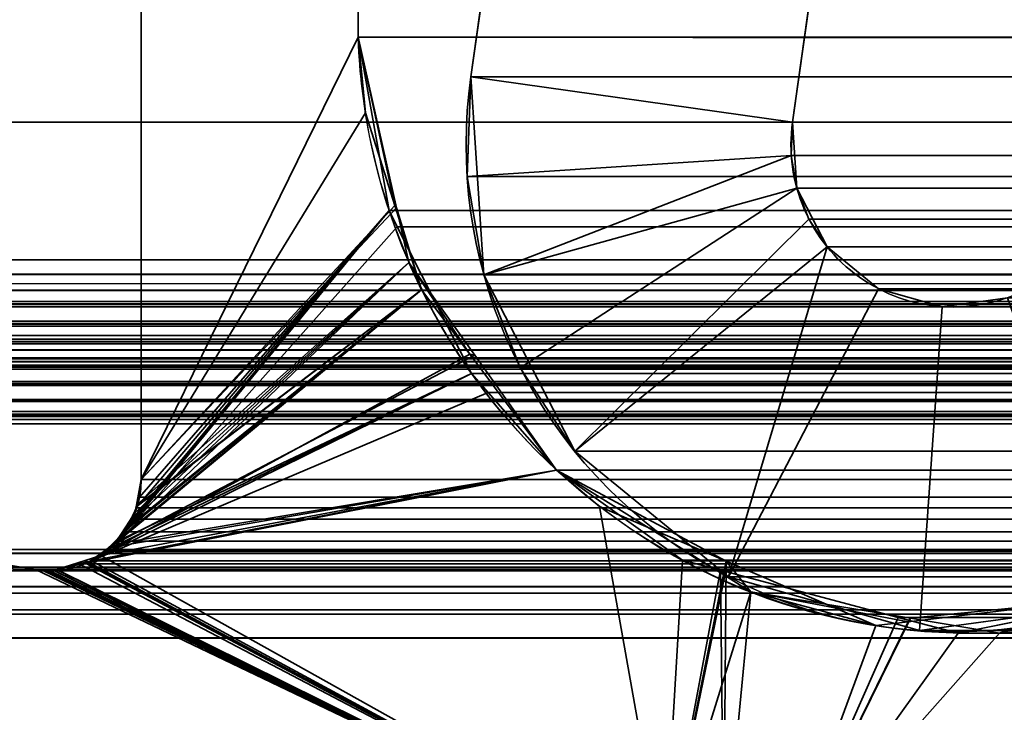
# Model space of a CAD drawing. Header units: millimetres. Extents: x -603 to 3703, y -120 to 193.
# Tile 661 of 938: x 2495.94 to 2500.49, y 4.63 to 7.83. Entities that reach past the tile are written whole.
import ezdxf

# ---------------------------------------------------------------- set-up
doc = ezdxf.new("R2010")
doc.units = ezdxf.units.MM
doc.layers.add('151', color=7, linetype='Continuous', true_color=0xffffff)

# ---------------------------------------------------------------- blocks, each defined once
blk = doc.blocks.new('UG_SURFACE_003')
at = {"layer": '151', "color": 252, "linetype": 'Continuous', "lineweight": 35}
for points in [[(3702.5001, -35, 2213.0001), (3702.5001, 174.4, 2213.0001), (2297.4999, 174.4, 2213.0001), (2297.4999, -35, 2213.0001)], [(2447.5, -35, 2063), (2447.5, 174.4, 2063), (3552.5, 174.4, 2063), (3552.5, -35, 2063)]]:
    blk.add_3dface(points, dxfattribs=at)
blk = doc.blocks.new('UG_SURFACE_164')
at = {"layer": '151', "color": 252, "linetype": 'Continuous', "lineweight": 35}
for points in [[(2498.9548, 14.2001, 2009.5453), (2498.9548, 14.2001, -7), (2498.0218, 7.5631, -7), (2498.0218, 7.5631, 2010.478)], [(2499.5072, 7.3544, 2008.9927), (2500.4401, 13.9913, 2008.06), (2498.9548, 14.2001, 2009.5453), (2498.0218, 7.5631, 2010.478)], [(2498.0218, 7.5631, -7), (2498.9548, 14.2001, -7), (2500.4401, 13.9913, -7), (2499.5072, 7.3544, -7)], [(2500.4401, 13.9913, 2008.06), (2499.5072, 7.3544, 2008.9927), (2499.5072, 7.3544, -7), (2500.4401, 13.9913, -7)], [(2498.0819, 6.6487, 2010.4182), (2498.0049, 7.1028, 2010.4952), (2498.0218, 7.5631, -7)], [(2498.0049, 7.1028, 2010.4952), (2498.0218, 7.5631, 2010.478), (2498.0218, 7.5631, -7)], [(2498.0218, 7.5631, 2010.478), (2498.0049, 7.1028, 2010.4952), (2499.5017, 7.2009, 2008.9984), (2499.5072, 7.3544, 2008.9927)], [(2498.0218, 7.5631, -7), (2498.0819, 6.6487, -7), (2498.0819, 6.6487, 2010.4182)], [(2499.5072, 7.3544, -7), (2499.5272, 7.0496, -7), (2498.0819, 6.6487, -7), (2498.0218, 7.5631, -7)], [(2499.5072, 7.3544, -7), (2499.5017, 7.2009, 2008.9984), (2499.5272, 7.0496, 2008.9726)], [(2499.5072, 7.3544, -7), (2499.5072, 7.3544, 2008.9927), (2499.5017, 7.2009, 2008.9984)], [(2499.5272, 7.0496, 2008.9726), (2499.5272, 7.0496, -7), (2499.5072, 7.3544, -7)], [(2499.5017, 7.2009, 2008.9984), (2498.0049, 7.1028, 2010.4952), (2498.0819, 6.6487, 2010.4182)], [(2498.0819, 6.6487, 2010.4182), (2498.2498, 6.2198, 2010.2503), (2499.5272, 7.0496, 2008.9726), (2499.5017, 7.2009, 2008.9984)], [(2499.5272, 7.0496, -7), (2499.6672, 6.778, -7), (2498.5015, 5.834, -7), (2498.0819, 6.6487, -7)], [(2499.5832, 6.9066, 2008.9169), (2499.5272, 7.0496, 2008.9726), (2498.2498, 6.2198, 2010.2503), (2498.5015, 5.834, 2009.9986)], [(2499.5272, 7.0496, -7), (2499.5832, 6.9066, 2008.9169), (2499.6672, 6.778, 2008.8329)], [(2499.5272, 7.0496, -7), (2499.5272, 7.0496, 2008.9726), (2499.5832, 6.9066, 2008.9169)], [(2499.6672, 6.778, 2008.8329), (2499.6672, 6.778, -7), (2499.5272, 7.0496, -7)], [(2498.5015, 5.834, 2009.9986), (2499.2111, 5.2542, 2009.289), (2499.6672, 6.778, 2008.8329), (2499.5832, 6.9066, 2008.9169)], [(2499.6672, 6.778, -7), (2499.9037, 6.5847, -7), (2499.2111, 5.2542, -7), (2498.5015, 5.834, -7)], [(2499.2111, 5.2542, 2009.289), (2499.9037, 6.5847, 2008.5964), (2499.6672, 6.778, 2008.8329)], [(2499.9037, 6.5847, 2008.5964), (2499.9037, 6.5847, -7), (2499.6672, 6.778, -7), (2499.6672, 6.778, 2008.8329)], [(2498.0819, 6.6487, -7), (2498.5015, 5.834, -7), (2498.5015, 5.834, 2009.9986)], [(2498.5015, 5.834, 2009.9986), (2498.2498, 6.2198, 2010.2503), (2498.0819, 6.6487, -7)], [(2498.2498, 6.2198, 2010.2503), (2498.0819, 6.6487, 2010.4182), (2498.0819, 6.6487, -7)], [(2500.1976, 6.5018, 2008.3022), (2499.9037, 6.5847, 2008.5964), (2499.2111, 5.2542, 2009.289), (2500.093, 5.0055, 2008.4069)], [(2500.093, 5.0055, -7), (2499.2111, 5.2542, -7), (2499.9037, 6.5847, -7), (2500.1976, 6.5018, -7)], [(2500.1976, 6.5018, 2008.3022), (2500.1976, 6.5018, -7), (2499.9037, 6.5847, -7), (2499.9037, 6.5847, 2008.5964)], [(2500.093, 5.0055, 2008.4069), (2501.0011, 5.1291, 2007.499), (2500.5004, 6.543, 2007.9997), (2500.1976, 6.5018, 2008.3022)], [(2501.0011, 5.1291, -7), (2500.093, 5.0055, -7), (2500.1976, 6.5018, -7), (2500.5004, 6.543, -7)], [(2500.5004, 6.543, 2007.9997), (2500.5004, 6.543, -7), (2500.1976, 6.5018, -7), (2500.1976, 6.5018, 2008.3022)], [(2498.5015, 5.834, 2009.9986), (2498.5015, 5.834, -7), (2499.2111, 5.2542, -7), (2499.2111, 5.2542, 2009.289)], [(2499.2111, 5.2542, 2009.289), (2499.2111, 5.2542, -7), (2500.093, 5.0055, -7), (2500.093, 5.0055, 2008.4069)], [(2500.093, 5.0055, 2008.4069), (2500.093, 5.0055, -7), (2501.0011, 5.1291, -7), (2501.0011, 5.1291, 2007.499)]]:
    blk.add_3dface(points, dxfattribs=at)
blk = doc.blocks.new('UG_SURFACE_165')
at = {"layer": '151', "color": 252, "linetype": 'Continuous', "lineweight": 35}
for points in [[(2498.9548, 14.2001, 2009.5453), (2498.9548, 14.2001, -7), (2498.0218, 7.5631, -7), (2498.0218, 7.5631, 2010.478)], [(2499.5072, 7.3544, 2008.9927), (2500.4401, 13.9913, 2008.06), (2498.9548, 14.2001, 2009.5453), (2498.0218, 7.5631, 2010.478)], [(2498.0218, 7.5631, -7), (2498.9548, 14.2001, -7), (2500.4401, 13.9913, -7), (2499.5072, 7.3544, -7)], [(2500.4401, 13.9913, 2008.06), (2499.5072, 7.3544, 2008.9927), (2499.5072, 7.3544, -7), (2500.4401, 13.9913, -7)], [(2498.0819, 6.6487, 2010.4182), (2498.0049, 7.1028, 2010.4952), (2498.0218, 7.5631, -7)], [(2498.0049, 7.1028, 2010.4952), (2498.0218, 7.5631, 2010.478), (2498.0218, 7.5631, -7)], [(2498.0218, 7.5631, 2010.478), (2498.0049, 7.1028, 2010.4952), (2499.5017, 7.2009, 2008.9984), (2499.5072, 7.3544, 2008.9927)], [(2498.0218, 7.5631, -7), (2498.0819, 6.6487, -7), (2498.0819, 6.6487, 2010.4182)], [(2499.5072, 7.3544, -7), (2499.5272, 7.0496, -7), (2498.0819, 6.6487, -7), (2498.0218, 7.5631, -7)], [(2499.5072, 7.3544, -7), (2499.5017, 7.2009, 2008.9984), (2499.5272, 7.0496, 2008.9726)], [(2499.5072, 7.3544, -7), (2499.5072, 7.3544, 2008.9927), (2499.5017, 7.2009, 2008.9984)], [(2499.5272, 7.0496, 2008.9726), (2499.5272, 7.0496, -7), (2499.5072, 7.3544, -7)], [(2499.5017, 7.2009, 2008.9984), (2498.0049, 7.1028, 2010.4952), (2498.0819, 6.6487, 2010.4182)], [(2498.0819, 6.6487, 2010.4182), (2498.2498, 6.2198, 2010.2503), (2499.5272, 7.0496, 2008.9726), (2499.5017, 7.2009, 2008.9984)], [(2499.5272, 7.0496, -7), (2499.6672, 6.778, -7), (2498.5015, 5.834, -7), (2498.0819, 6.6487, -7)], [(2499.5832, 6.9066, 2008.9169), (2499.5272, 7.0496, 2008.9726), (2498.2498, 6.2198, 2010.2503), (2498.5015, 5.834, 2009.9986)], [(2499.5272, 7.0496, -7), (2499.5832, 6.9066, 2008.9169), (2499.6672, 6.778, 2008.8329)], [(2499.5272, 7.0496, -7), (2499.5272, 7.0496, 2008.9726), (2499.5832, 6.9066, 2008.9169)], [(2499.6672, 6.778, 2008.8329), (2499.6672, 6.778, -7), (2499.5272, 7.0496, -7)], [(2498.5015, 5.834, 2009.9986), (2499.2111, 5.2542, 2009.289), (2499.6672, 6.778, 2008.8329), (2499.5832, 6.9066, 2008.9169)], [(2499.6672, 6.778, -7), (2499.9037, 6.5847, -7), (2499.2111, 5.2542, -7), (2498.5015, 5.834, -7)], [(2499.2111, 5.2542, 2009.289), (2499.9037, 6.5847, 2008.5964), (2499.6672, 6.778, 2008.8329)], [(2499.9037, 6.5847, 2008.5964), (2499.9037, 6.5847, -7), (2499.6672, 6.778, -7), (2499.6672, 6.778, 2008.8329)], [(2498.0819, 6.6487, -7), (2498.5015, 5.834, -7), (2498.5015, 5.834, 2009.9986)], [(2498.5015, 5.834, 2009.9986), (2498.2498, 6.2198, 2010.2503), (2498.0819, 6.6487, -7)], [(2498.2498, 6.2198, 2010.2503), (2498.0819, 6.6487, 2010.4182), (2498.0819, 6.6487, -7)], [(2500.1976, 6.5018, 2008.3022), (2499.9037, 6.5847, 2008.5964), (2499.2111, 5.2542, 2009.289), (2500.093, 5.0055, 2008.4069)], [(2500.093, 5.0055, -7), (2499.2111, 5.2542, -7), (2499.9037, 6.5847, -7), (2500.1976, 6.5018, -7)], [(2500.1976, 6.5018, 2008.3022), (2500.1976, 6.5018, -7), (2499.9037, 6.5847, -7), (2499.9037, 6.5847, 2008.5964)], [(2500.093, 5.0055, 2008.4069), (2501.0011, 5.1291, 2007.499), (2500.5004, 6.543, 2007.9997), (2500.1976, 6.5018, 2008.3022)], [(2501.0011, 5.1291, -7), (2500.093, 5.0055, -7), (2500.1976, 6.5018, -7), (2500.5004, 6.543, -7)], [(2500.5004, 6.543, 2007.9997), (2500.5004, 6.543, -7), (2500.1976, 6.5018, -7), (2500.1976, 6.5018, 2008.3022)], [(2498.5015, 5.834, 2009.9986), (2498.5015, 5.834, -7), (2499.2111, 5.2542, -7), (2499.2111, 5.2542, 2009.289)], [(2499.2111, 5.2542, 2009.289), (2499.2111, 5.2542, -7), (2500.093, 5.0055, -7), (2500.093, 5.0055, 2008.4069)], [(2500.093, 5.0055, 2008.4069), (2500.093, 5.0055, -7), (2501.0011, 5.1291, -7), (2501.0011, 5.1291, 2007.499)]]:
    blk.add_3dface(points, dxfattribs=at)
blk = doc.blocks.new('UG_SURFACE_166')
at = {"layer": '151', "color": 252, "linetype": 'Continuous', "lineweight": 35}
for points in [[(2486.0001, -46.92, 2022.5), (3513.9999, -46.92, 2022.5), (3513.9999, 14.42, 2022.5), (2486.0001, 14.42, 2022.5)], [(2487.5, -46.92, 2020.9999), (2487.5, 14.42, 2020.9999), (3512.5, 14.42, 2020.9999), (3512.5, -46.92, 2020.9999)], [(2498.9548, 14.2001, 2009.5453), (2498.0218, 7.5631, 2010.478), (3501.9782, 7.5631, 2010.478), (3501.0452, 14.2001, 2009.5453)], [(2498.0218, 7.5631, 2010.478), (2498.9548, 14.2001, 2009.5453), (2500.4401, 13.9913, 2008.06), (2499.5072, 7.3544, 2008.9927)], [(2500.4401, 13.9913, 2008.06), (3499.5599, 13.9913, 2008.06), (3500.4928, 7.3544, 2008.9927), (2499.5072, 7.3544, 2008.9927)], [(3501.9782, 7.5631, 2010.478), (2498.0218, 7.5631, 2010.478), (2498.0049, 7.1028, 2010.4952)], [(3501.9951, 7.1028, 2010.4952), (3501.9782, 7.5631, 2010.478), (2498.0049, 7.1028, 2010.4952)], [(2499.5072, 7.3544, 2008.9927), (2499.5017, 7.2009, 2008.9984), (2498.0049, 7.1028, 2010.4952), (2498.0218, 7.5631, 2010.478)], [(2499.5017, 7.2009, 2008.9984), (3500.4928, 7.3544, 2008.9927), (3500.4983, 7.2009, 2008.9984)], [(2499.5017, 7.2009, 2008.9984), (2499.5072, 7.3544, 2008.9927), (3500.4928, 7.3544, 2008.9927)], [(2498.0819, 6.6487, 2010.4182), (2498.0049, 7.1028, 2010.4952), (2499.5017, 7.2009, 2008.9984)], [(2499.5017, 7.2009, 2008.9984), (2499.5272, 7.0496, 2008.9726), (2498.2498, 6.2198, 2010.2503), (2498.0819, 6.6487, 2010.4182)], [(3500.4983, 7.2009, 2008.9984), (3500.4728, 7.0496, 2008.9726), (2499.5272, 7.0496, 2008.9726), (2499.5017, 7.2009, 2008.9984)], [(2498.0049, 7.1028, 2010.4952), (2498.0819, 6.6487, 2010.4182), (3501.9181, 6.6487, 2010.4182), (3501.9951, 7.1028, 2010.4952)], [(2498.5015, 5.834, 2009.9986), (2498.2498, 6.2198, 2010.2503), (2499.5272, 7.0496, 2008.9726), (2499.5832, 6.9066, 2008.9169)], [(2499.5832, 6.9066, 2008.9169), (2499.5272, 7.0496, 2008.9726), (3500.4728, 7.0496, 2008.9726)], [(2499.5832, 6.9066, 2008.9169), (3500.4728, 7.0496, 2008.9726), (3500.4168, 6.9066, 2008.9169)], [(2499.5832, 6.9066, 2008.9169), (2499.6672, 6.778, 2008.8329), (2499.2111, 5.2542, 2009.289), (2498.5015, 5.834, 2009.9986)], [(3500.4168, 6.9066, 2008.9169), (3500.3328, 6.778, 2008.8329), (2499.6672, 6.778, 2008.8329), (2499.5832, 6.9066, 2008.9169)], [(2499.6672, 6.778, 2008.8329), (2499.9037, 6.5847, 2008.5964), (2499.2111, 5.2542, 2009.289)], [(3500.0963, 6.5847, 2008.5964), (2499.9037, 6.5847, 2008.5964), (2499.6672, 6.778, 2008.8329), (3500.3328, 6.778, 2008.8329)], [(3501.9181, 6.6487, 2010.4182), (2498.0819, 6.6487, 2010.4182), (2498.2498, 6.2198, 2010.2503)], [(3501.7502, 6.2198, 2010.2503), (3501.9181, 6.6487, 2010.4182), (2498.2498, 6.2198, 2010.2503)], [(2500.093, 5.0055, 2008.4069), (2499.2111, 5.2542, 2009.289), (2499.9037, 6.5847, 2008.5964), (2500.1976, 6.5018, 2008.3022)], [(3499.8024, 6.5018, 2008.3022), (2500.1976, 6.5018, 2008.3022), (2499.9037, 6.5847, 2008.5964), (3500.0963, 6.5847, 2008.5964)], [(2500.1976, 6.5018, 2008.3022), (2500.5004, 6.543, 2007.9997), (2501.0011, 5.1291, 2007.499), (2500.093, 5.0055, 2008.4069)], [(3499.4996, 6.543, 2007.9997), (2500.5004, 6.543, 2007.9997), (2500.1976, 6.5018, 2008.3022), (3499.8024, 6.5018, 2008.3022)], [(2498.2498, 6.2198, 2010.2503), (2498.5015, 5.834, 2009.9986), (3501.4985, 5.834, 2009.9986), (3501.7502, 6.2198, 2010.2503)], [(3501.4985, 5.834, 2009.9986), (2498.5015, 5.834, 2009.9986), (2499.2111, 5.2542, 2009.289), (3500.7889, 5.2542, 2009.289)], [(3500.7889, 5.2542, 2009.289), (2499.2111, 5.2542, 2009.289), (2500.093, 5.0055, 2008.4069), (3499.907, 5.0055, 2008.4069)], [(3499.907, 5.0055, 2008.4069), (2500.093, 5.0055, 2008.4069), (2501.0011, 5.1291, 2007.499), (3498.9989, 5.1291, 2007.499)]]:
    blk.add_3dface(points, dxfattribs=at)
blk = doc.blocks.new('UG_SURFACE_220')
at = {"layer": '151', "color": 7, "linetype": 'Continuous', "lineweight": 35}
for points in [[(2496.5, 5.7035, -7), (2496.5, 11.8277, -7), (2497.5021, 11.5427, -7), (2497.5021, 7.7467, -7)], [(2497.5021, 7.7467, 2010.9978), (2497.5021, 11.5427, 2010.9978), (2496.5, 11.8277, 2012.0001), (2496.5, 5.7035, 2012.0001)], [(2496.5, 11.8277, -7), (2496.5, 5.7035, -7), (2496.5, 5.7035, 2012.0001), (2496.5, 11.8277, 2012.0001)], [(2497.5021, 11.5427, 2010.9978), (2497.5021, 7.7467, 2010.9978), (2497.5021, 7.7467, -7), (2497.5021, 11.5427, -7)], [(2496.5, 5.7035, -7), (2497.5021, 7.7467, -7), (2497.679, 6.9591, -7)], [(2496.5, 5.7035, 2012.0001), (2497.535, 7.3975, 2010.9649), (2497.5021, 7.7467, 2010.9978)], [(2497.5021, 7.7467, -7), (2497.535, 7.3975, 2010.9649), (2497.6709, 6.9688, 2010.829)], [(2497.5021, 7.7467, -7), (2497.5021, 7.7467, 2010.9978), (2497.535, 7.3975, 2010.9649)], [(2497.6709, 6.9688, 2010.829), (2497.679, 6.9591, -7), (2497.5021, 7.7467, -7)], [(2497.6709, 6.9688, 2010.829), (2497.535, 7.3975, 2010.9649), (2496.5, 5.7035, 2012.0001)], [(2496.4778, 5.5852, -7), (2496.5, 5.7035, -7), (2497.679, 6.9591, -7), (2497.7357, 6.7063, -7)], [(2497.7942, 6.5802, 2010.7059), (2497.6709, 6.9688, 2010.829), (2496.5, 5.7035, 2012.0001), (2496.4824, 5.5845, 2012.0177)], [(2497.679, 6.9591, -7), (2497.6709, 6.9688, 2010.829), (2497.7942, 6.5802, 2010.7059)], [(2497.7942, 6.5802, 2010.7059), (2497.7357, 6.7063, -7), (2497.679, 6.9591, -7)], [(2496.3768, 5.4054, -7), (2497.7357, 6.7063, -7), (2498.04, 6.278, -7)], [(2497.7357, 6.7063, -7), (2496.3768, 5.4054, -7), (2496.429, 5.4852, -7)], [(2496.429, 5.4852, -7), (2496.4709, 5.5494, -7), (2497.7357, 6.7063, -7)], [(2497.7357, 6.7063, -7), (2496.4709, 5.5494, -7), (2496.4778, 5.5852, -7)], [(2497.7357, 6.7063, -7), (2497.7942, 6.5802, 2010.7059), (2498.0168, 6.2824, 2010.483)], [(2498.0168, 6.2824, 2010.483), (2498.04, 6.278, -7), (2497.7357, 6.7063, -7)], [(2498.0168, 6.2824, 2010.483), (2497.7942, 6.5802, 2010.7059), (2496.3126, 5.3527, 2012.1872)], [(2496.3503, 5.3903, 2012.1498), (2496.3126, 5.3527, 2012.1872), (2497.7942, 6.5802, 2010.7059)], [(2497.7942, 6.5802, 2010.7059), (2496.4292, 5.4695, 2012.0707), (2496.3503, 5.3903, 2012.1498)], [(2496.4349, 5.4816, 2012.0649), (2496.4292, 5.4695, 2012.0707), (2497.7942, 6.5802, 2010.7059)], [(2497.7942, 6.5802, 2010.7059), (2496.4817, 5.5798, 2012.0184), (2496.4349, 5.4816, 2012.0649)], [(2496.4824, 5.5845, 2012.0177), (2496.4817, 5.5798, 2012.0184), (2497.7942, 6.5802, 2010.7059)], [(2498.915, 3.8982, -7), (2489.8109, 5.381, -7), (2489.7921, 6.3024, -7), (2496.0108, 5.2872, -7)], [(2496.0108, 5.2872, 2012.4891), (2489.7921, 6.3024, 2018.708), (2489.8109, 5.381, 2018.6892)], [(2496.0108, 5.2872, -7), (2489.7921, 6.3024, -7), (2489.7921, 6.3024, 2018.708), (2496.0108, 5.2872, 2012.4891)], [(2496.3126, 5.3527, 2012.1872), (2498.4179, 5.7463, 2010.0822), (2498.0168, 6.2824, 2010.483)], [(2498.04, 6.278, -7), (2498.4179, 5.7463, -7), (2496.3768, 5.4054, -7)], [(2498.04, 6.278, -7), (2498.0168, 6.2824, 2010.483), (2498.4179, 5.7463, 2010.0822)], [(2498.4179, 5.7463, 2010.0822), (2498.4179, 5.7463, -7), (2498.04, 6.278, -7)], [(2498.915, 3.8982, -7), (2496.2494, 5.3179, -7), (2498.4179, 5.7463, -7), (2499.1953, 5.2603, -7)], [(2498.4179, 5.7463, -7), (2496.2494, 5.3179, -7), (2496.3508, 5.3876, -7)], [(2496.3126, 5.3527, 2012.1872), (2498.915, 3.8982, 2009.5851), (2498.6162, 5.5793, 2009.8839), (2498.4179, 5.7463, 2010.0822)], [(2496.3508, 5.3876, -7), (2496.3768, 5.4054, -7), (2498.4179, 5.7463, -7)], [(2498.4179, 5.7463, -7), (2498.6162, 5.5793, 2009.8839), (2499.2015, 5.3266, 2009.2983)], [(2498.4179, 5.7463, -7), (2498.4179, 5.7463, 2010.0822), (2498.6162, 5.5793, 2009.8839)], [(2499.2015, 5.3266, 2009.2983), (2499.1953, 5.2603, -7), (2498.4179, 5.7463, -7)], [(2496.4778, 5.5852, -7), (2496.4824, 5.5845, 2012.0177), (2496.5, 5.7035, 2012.0001)], [(2496.5, 5.7035, 2012.0001), (2496.5, 5.7035, -7), (2496.4778, 5.5852, -7)], [(2496.4709, 5.5494, -7), (2496.429, 5.4852, -7), (2496.4349, 5.4816, 2012.0649)], [(2496.4709, 5.5494, -7), (2496.4349, 5.4816, 2012.0649), (2496.4817, 5.5798, 2012.0184)], [(2496.4817, 5.5798, 2012.0184), (2496.4778, 5.5852, -7), (2496.4709, 5.5494, -7)], [(2496.4817, 5.5798, 2012.0184), (2496.4824, 5.5845, 2012.0177), (2496.4778, 5.5852, -7)], [(2499.2015, 5.3266, 2009.2983), (2498.6162, 5.5793, 2009.8839), (2498.915, 3.8982, 2009.5851)], [(2496.3768, 5.4054, -7), (2496.3503, 5.3903, 2012.1498), (2496.4292, 5.4695, 2012.0707)], [(2496.4292, 5.4695, 2012.0707), (2496.429, 5.4852, -7), (2496.3768, 5.4054, -7)], [(2496.4292, 5.4695, 2012.0707), (2496.4349, 5.4816, 2012.0649), (2496.429, 5.4852, -7)], [(2489.8109, 5.381, 2018.6892), (2498.915, 3.8982, 2009.5851), (2496.0449, 5.2832, 2012.4552), (2496.0108, 5.2872, 2012.4891)], [(2489.8109, 5.381, -7), (2498.915, 3.8982, -7), (2498.915, 3.8982, 2009.5851), (2489.8109, 5.381, 2018.6892)], [(2496.3126, 5.3527, 2012.1872), (2496.3508, 5.3876, -7), (2496.2494, 5.3179, -7)], [(2496.3126, 5.3527, 2012.1872), (2496.3503, 5.3903, 2012.1498), (2496.3508, 5.3876, -7)], [(2496.3768, 5.4054, -7), (2496.3508, 5.3876, -7), (2496.3503, 5.3903, 2012.1498)], [(2496.1097, 5.2884, -7), (2496.1102, 5.2858, 2012.3897), (2496.2409, 5.329, 2012.259)], [(2496.2409, 5.329, 2012.259), (2496.243, 5.3165, -7), (2496.1097, 5.2884, -7)], [(2496.2409, 5.329, 2012.259), (2496.1102, 5.2858, 2012.3897), (2498.915, 3.8982, 2009.5851)], [(2498.915, 3.8982, 2009.5851), (2496.3126, 5.3527, 2012.1872), (2496.2409, 5.329, 2012.259)], [(2496.2494, 5.3179, -7), (2496.2409, 5.329, 2012.259), (2496.3126, 5.3527, 2012.1872)], [(2496.2494, 5.3179, -7), (2496.243, 5.3165, -7), (2496.2409, 5.329, 2012.259)], [(2499.2015, 5.3266, 2009.2983), (2498.915, 3.8982, 2009.5851), (2499.1882, 3.8675, 2009.3117)], [(2499.1882, 3.8675, 2009.3117), (2499.4631, 3.8635, 2009.0368), (2499.8915, 5.0287, 2008.6086), (2499.2015, 5.3266, 2009.2983)], [(2499.315, 5.1854, -7), (2499.1953, 5.2603, -7), (2499.2015, 5.3266, 2009.2983)], [(2499.315, 5.1854, -7), (2499.2015, 5.3266, 2009.2983), (2499.8915, 5.0287, 2008.6086)], [(2496.0108, 5.2872, -7), (2496.0449, 5.2832, -7), (2498.915, 3.8982, -7)], [(2496.0449, 5.2832, -7), (2496.0108, 5.2872, -7), (2496.0108, 5.2872, 2012.4891), (2496.0449, 5.2832, 2012.4552)], [(2496.0449, 5.2832, -7), (2496.0787, 5.2819, -7), (2498.915, 3.8982, -7)], [(2496.0787, 5.2819, 2012.4211), (2496.0449, 5.2832, 2012.4552), (2498.915, 3.8982, 2009.5851)], [(2496.0449, 5.2832, 2012.4552), (2496.0787, 5.2819, 2012.4211), (2496.0787, 5.2819, -7), (2496.0449, 5.2832, -7)], [(2498.915, 3.8982, -7), (2496.0787, 5.2819, -7), (2496.1097, 5.2884, -7)], [(2496.1004, 5.2825, 2012.3997), (2496.1097, 5.2884, -7), (2496.0787, 5.2819, -7)], [(2498.915, 3.8982, 2009.5851), (2496.1004, 5.2825, 2012.3997), (2496.0787, 5.2819, 2012.4211)], [(2496.0787, 5.2819, -7), (2496.0787, 5.2819, 2012.4211), (2496.1004, 5.2825, 2012.3997)], [(2496.1004, 5.2825, 2012.3997), (2496.1102, 5.2858, 2012.3897), (2496.1097, 5.2884, -7)], [(2496.1102, 5.2858, 2012.3897), (2496.1004, 5.2825, 2012.3997), (2498.915, 3.8982, 2009.5851)], [(2496.1097, 5.2884, -7), (2496.243, 5.3165, -7), (2498.915, 3.8982, -7)], [(2496.243, 5.3165, -7), (2496.2494, 5.3179, -7), (2498.915, 3.8982, -7)], [(2499.1953, 5.2603, -7), (2499.315, 5.1854, -7), (2498.915, 3.8982, -7)], [(2499.1882, 3.8675, -7), (2498.915, 3.8982, -7), (2499.315, 5.1854, -7)], [(2499.315, 5.1854, -7), (2500.0522, 5.0629, -7), (2499.4631, 3.8635, -7), (2499.1882, 3.8675, -7)], [(2499.315, 5.1854, -7), (2499.8915, 5.0287, 2008.6086), (2500.0408, 5.0464, 2008.4591)], [(2500.0408, 5.0464, 2008.4591), (2500.0522, 5.0629, -7), (2499.315, 5.1854, -7)], [(2499.4631, 3.8635, 2009.0368), (2502.1658, 4.1071, 2006.3343), (2500.875, 5.1452, 2007.6251), (2500.0408, 5.0464, 2008.4591)], [(2500.0522, 5.0629, -7), (2500.0408, 5.0464, 2008.4591), (2500.875, 5.1452, 2007.6251)], [(2500.875, 5.1452, 2007.6251), (2500.4632, 4.9946, -7), (2500.0522, 5.0629, -7)], [(2500.875, 5.1452, 2007.6251), (2500.8707, 5.0877, -7), (2500.4632, 4.9946, -7)], [(2502.1658, 4.1071, -7), (2499.4631, 3.8635, -7), (2500.4632, 4.9946, -7), (2500.8707, 5.0877, -7)], [(2500.0522, 5.0629, -7), (2500.4632, 4.9946, -7), (2499.4631, 3.8635, -7)], [(2500.0408, 5.0464, 2008.4591), (2499.8915, 5.0287, 2008.6086), (2499.4631, 3.8635, 2009.0368)]]:
    blk.add_3dface(points, dxfattribs=at)
blk = doc.blocks.new('UG_SURFACE_221')
at = {"layer": '151', "color": 7, "linetype": 'Continuous', "lineweight": 35}
for points in [[(2489.4385, 6.7187, 2019.0616), (2489.4385, 11.8663, 2019.0616), (3510.5615, 11.8663, 2019.0616), (3510.5615, 6.7187, 2019.0616)], [(2496.5, 11.8277, 2012.0001), (2496.5, 5.7035, 2012.0001), (3503.5, 5.7035, 2012.0001), (3503.5, 11.8277, 2012.0001)], [(2497.5021, 11.5427, 2010.9978), (2497.5021, 7.7467, 2010.9978), (2496.5, 5.7035, 2012.0001), (2496.5, 11.8277, 2012.0001)], [(3511.5888, 7.3541, 2020.0887), (3511.5888, 11.6334, 2020.0887), (2488.4112, 11.6334, 2020.0887), (2488.4112, 7.3541, 2020.0887)], [(3502.4979, 11.5427, 2010.9978), (3502.4979, 7.7467, 2010.9978), (2497.5021, 7.7467, 2010.9978), (2497.5021, 11.5427, 2010.9978)], [(2497.5021, 7.7467, 2010.9978), (2497.6442, 6.9462, 2010.8557), (2496.4924, 5.6228, 2012.0077), (2496.5, 5.7035, 2012.0001)], [(2497.5021, 7.7467, 2010.9978), (3502.4979, 7.7467, 2010.9978), (3502.3558, 6.9462, 2010.8557)], [(2497.6442, 6.9462, 2010.8557), (2497.5021, 7.7467, 2010.9978), (3502.3558, 6.9462, 2010.8557)], [(3512.9354, 6.5775, 2021.4353), (3511.5888, 7.3541, 2020.0887), (2488.4112, 7.3541, 2020.0887), (2487.0646, 6.5775, 2021.4353)], [(2496.3894, 5.4187, 2012.1105), (2497.6442, 6.9462, 2010.8557), (2497.6821, 6.8713, 2010.8178)], [(2497.6442, 6.9462, 2010.8557), (2496.3894, 5.4187, 2012.1105), (2496.4192, 5.4625, 2012.0809)], [(2496.4192, 5.4625, 2012.0809), (2496.4585, 5.521, 2012.0413), (2497.6442, 6.9462, 2010.8557)], [(2497.6442, 6.9462, 2010.8557), (2496.4585, 5.521, 2012.0413), (2496.4759, 5.5732, 2012.0242)], [(2496.4759, 5.5732, 2012.0242), (2496.4924, 5.6228, 2012.0077), (2497.6442, 6.9462, 2010.8557)], [(3502.3558, 6.9462, 2010.8557), (3502.3179, 6.8713, 2010.8178), (2497.6821, 6.8713, 2010.8178), (2497.6442, 6.9462, 2010.8557)], [(2497.6821, 6.8713, 2010.8178), (2498.0245, 6.1935, 2010.4754), (2496.3894, 5.4187, 2012.1105)], [(2498.0245, 6.1935, 2010.4754), (2497.6821, 6.8713, 2010.8178), (3502.3179, 6.8713, 2010.8178)], [(2498.0245, 6.1935, 2010.4754), (3502.3179, 6.8713, 2010.8178), (3501.9755, 6.1935, 2010.4754)], [(2489.4385, 6.7187, 2019.0616), (3510.5565, 6.6534, 2019.0566), (3510.5557, 6.6507, 2019.0556)], [(2489.4385, 6.7187, 2019.0616), (3510.5615, 6.7187, 2019.0616), (3510.5565, 6.6534, 2019.0566)], [(3510.5557, 6.6507, 2019.0556), (2489.4474, 6.6515, 2019.0527), (2489.4385, 6.7187, 2019.0616)], [(2489.4474, 6.6515, 2019.0527), (3510.5557, 6.6507, 2019.0556), (3510.5271, 6.5518, 2019.027)], [(2489.4531, 6.6087, 2019.047), (2489.4474, 6.6515, 2019.0527), (3510.5271, 6.5518, 2019.027)], [(2489.4531, 6.6087, 2019.047), (3510.5271, 6.5518, 2019.027), (3510.5121, 6.5273, 2019.012)], [(3510.5121, 6.5273, 2019.012), (2489.4872, 6.5255, 2019.0129), (2489.4531, 6.6087, 2019.047)], [(2487.0646, 6.5775, 2021.4353), (2486.9947, 6.5146, 2021.5054), (3513.0043, 6.5122, 2021.5044)], [(3513.0043, 6.5122, 2021.5044), (3512.9354, 6.5775, 2021.4353), (2487.0646, 6.5775, 2021.4353)], [(2486.9947, 6.5146, 2021.5054), (2486.98, 6.5013, 2021.5201), (3513.0293, 6.4886, 2021.5294)], [(3513.0293, 6.4886, 2021.5294), (3513.0043, 6.5122, 2021.5044), (2486.9947, 6.5146, 2021.5054)], [(2489.4927, 6.5122, 2019.0074), (2489.4872, 6.5255, 2019.0129), (3510.5121, 6.5273, 2019.012)], [(2489.4927, 6.5122, 2019.0074), (3510.5121, 6.5273, 2019.012), (3510.464, 6.449, 2018.9638)], [(2489.4927, 6.5122, 2019.0074), (3510.464, 6.449, 2018.9638), (3510.4356, 6.4249, 2018.9354)], [(3510.4356, 6.4249, 2018.9354), (2489.5635, 6.4213, 2018.9364), (2489.4927, 6.5122, 2019.0074)], [(2486.98, 6.5013, 2021.5201), (2486.9423, 6.4347, 2021.5576), (3513.0572, 6.4343, 2021.5571)], [(2486.98, 6.5013, 2021.5201), (3513.0572, 6.4343, 2021.5571), (3513.0293, 6.4886, 2021.5294)], [(2486.9354, 6.4222, 2021.5647), (2486.9158, 6.3416, 2021.5843), (3513.0839, 6.331, 2021.584)], [(2486.9366, 6.4244, 2021.5633), (2486.9354, 6.4222, 2021.5647), (3513.068, 6.4131, 2021.5681)], [(2486.9354, 6.4222, 2021.5647), (3513.0839, 6.331, 2021.584), (3513.068, 6.4131, 2021.5681)], [(2486.9423, 6.4347, 2021.5576), (2486.9366, 6.4244, 2021.5633), (3513.0627, 6.4236, 2021.5626)], [(3513.068, 6.4131, 2021.5681), (3513.0627, 6.4236, 2021.5626), (2486.9366, 6.4244, 2021.5633)], [(3513.0627, 6.4236, 2021.5626), (3513.0572, 6.4343, 2021.5571), (2486.9423, 6.4347, 2021.5576)], [(2489.5704, 6.4125, 2018.9295), (2489.5635, 6.4213, 2018.9364), (3510.4356, 6.4249, 2018.9354)], [(2489.625, 6.3688, 2018.8751), (2489.5704, 6.4125, 2018.9295), (3510.4356, 6.4249, 2018.9354)], [(2489.625, 6.3688, 2018.8751), (3510.4356, 6.4249, 2018.9354), (3510.3528, 6.3547, 2018.8527)], [(2489.625, 6.3688, 2018.8751), (3510.3528, 6.3547, 2018.8527), (3510.3343, 6.3481, 2018.8344)], [(3510.3343, 6.3481, 2018.8344), (2489.6665, 6.3524, 2018.8336), (2489.625, 6.3688, 2018.8751)], [(3513.0792, 6.243, 2021.5793), (2486.9153, 6.3315, 2021.5845), (2486.9142, 6.3011, 2021.5859)], [(2486.9158, 6.3416, 2021.5843), (2486.9153, 6.3315, 2021.5845), (3513.0839, 6.331, 2021.584)], [(2486.9153, 6.3315, 2021.5845), (3513.0792, 6.243, 2021.5793), (3513.0856, 6.3226, 2021.5857)], [(3513.0856, 6.3226, 2021.5857), (3513.0839, 6.331, 2021.584), (2486.9153, 6.3315, 2021.5845)], [(2489.6665, 6.3524, 2018.8336), (3510.3343, 6.3481, 2018.8344), (3510.2079, 6.3024, 2018.708)], [(3510.2079, 6.3024, 2018.708), (2489.7921, 6.3024, 2018.708), (2489.6665, 6.3524, 2018.8336)], [(2486.9142, 6.3011, 2021.5859), (2486.9235, 6.2316, 2021.5766), (3513.0765, 6.2316, 2021.5766)], [(3513.0765, 6.2316, 2021.5766), (3513.0792, 6.243, 2021.5793), (2486.9142, 6.3011, 2021.5859)], [(2496.0108, 5.2872, 2012.4891), (2489.7921, 6.3024, 2018.708), (3510.2079, 6.3024, 2018.708), (3503.9892, 5.2872, 2012.4891)], [(2498.915, 3.8982, 2009.5851), (2489.8109, 5.381, 2018.6892), (2489.7921, 6.3024, 2018.708), (2496.0108, 5.2872, 2012.4891)], [(2486.9235, 6.2316, 2021.5766), (2486.9275, 6.2218, 2021.5724), (3513.0723, 6.222, 2021.5724)], [(3513.0723, 6.222, 2021.5724), (3513.0765, 6.2316, 2021.5766), (2486.9235, 6.2316, 2021.5766)], [(3512.0292, 6.2483, 2020.529), (3512.6932, 6.0016, 2021.1933), (2487.3068, 6.0016, 2021.1933), (2487.9708, 6.2483, 2020.529)], [(2487.9708, 6.2483, 2020.529), (2488.0657, 6.2609, 2020.4341), (3511.9343, 6.2604, 2020.4341)], [(3511.9343, 6.2604, 2020.4341), (3512.0292, 6.2483, 2020.529), (2487.9708, 6.2483, 2020.529)], [(3511.8949, 6.2655, 2020.395), (2488.0657, 6.2609, 2020.4341), (2488.1022, 6.2657, 2020.3977)], [(3511.8949, 6.2655, 2020.395), (3511.9343, 6.2604, 2020.4341), (2488.0657, 6.2609, 2020.4341)], [(2488.1022, 6.2657, 2020.3977), (3511.843, 6.248, 2020.3431), (3511.8949, 6.2655, 2020.395)], [(2488.1022, 6.2657, 2020.3977), (2488.157, 6.2479, 2020.3431), (3511.843, 6.248, 2020.3431)], [(3511.7714, 6.2239, 2020.2715), (3511.843, 6.248, 2020.3431), (2488.157, 6.2479, 2020.3431)], [(3511.7714, 6.2239, 2020.2715), (2488.157, 6.2479, 2020.3431), (2488.2264, 6.2251, 2020.2734)], [(3513.0723, 6.222, 2021.5724), (2486.9275, 6.2218, 2021.5724), (2486.9597, 6.1447, 2021.5404)], [(3513.0723, 6.222, 2021.5724), (2486.9597, 6.1447, 2021.5404), (2486.9657, 6.1377, 2021.5344)], [(2486.9657, 6.1377, 2021.5344), (3513.0346, 6.1368, 2021.5347), (3513.0723, 6.222, 2021.5724)], [(2488.2264, 6.2251, 2020.2734), (3511.7602, 6.214, 2020.2601), (3511.7714, 6.2239, 2020.2715)], [(2488.2264, 6.2251, 2020.2734), (2488.2398, 6.2136, 2020.2603), (3511.7602, 6.214, 2020.2601)], [(3511.7602, 6.214, 2020.2601), (2488.2398, 6.2136, 2020.2603), (2488.3065, 6.1556, 2020.1936)], [(2488.3065, 6.1556, 2020.1936), (3511.6937, 6.1552, 2020.1936), (3511.7602, 6.214, 2020.2601)], [(2496.2699, 5.3276, 2012.2302), (2498.0245, 6.1935, 2010.4754), (2498.1017, 6.1057, 2010.3981)], [(2498.0245, 6.1935, 2010.4754), (2496.2699, 5.3276, 2012.2302), (2496.3293, 5.3728, 2012.1708)], [(2496.3293, 5.3728, 2012.1708), (2496.3894, 5.4187, 2012.1105), (2498.0245, 6.1935, 2010.4754)], [(3501.9755, 6.1935, 2010.4754), (3501.8983, 6.1057, 2010.3981), (2498.1017, 6.1057, 2010.3981), (2498.0245, 6.1935, 2010.4754)], [(3511.6918, 6.1535, 2020.1917), (2488.3065, 6.1556, 2020.1936), (2488.307, 6.1552, 2020.1931)], [(3511.6918, 6.1535, 2020.1917), (3511.6937, 6.1552, 2020.1936), (2488.3065, 6.1556, 2020.1936)], [(2488.307, 6.1552, 2020.1931), (3511.6465, 6.0731, 2020.1464), (3511.6918, 6.1535, 2020.1917)], [(2488.307, 6.1552, 2020.1931), (2488.3535, 6.0731, 2020.1464), (3511.6465, 6.0731, 2020.1464)], [(3513.0346, 6.1368, 2021.5347), (2486.9657, 6.1377, 2021.5344), (2487.0267, 6.0664, 2021.4734)], [(3513.0327, 6.1326, 2021.5328), (3513.0346, 6.1368, 2021.5347), (2487.0267, 6.0664, 2021.4734)], [(3513.0327, 6.1326, 2021.5328), (2487.0267, 6.0664, 2021.4734), (2487.0315, 6.0638, 2021.4686)], [(2487.0315, 6.0638, 2021.4686), (3512.9681, 6.0644, 2021.4682), (3513.0327, 6.1326, 2021.5328)], [(2498.1017, 6.1057, 2010.3981), (2498.4179, 5.7463, 2010.0822), (2496.2699, 5.3276, 2012.2302)], [(2498.1017, 6.1057, 2010.3981), (3501.8983, 6.1057, 2010.3981), (3501.5821, 5.7463, 2010.0822), (2498.4179, 5.7463, 2010.0822)], [(3512.9592, 6.0552, 2021.4593), (3512.9681, 6.0644, 2021.4682), (2487.0315, 6.0638, 2021.4686)], [(2487.0315, 6.0638, 2021.4686), (2487.1159, 6.0181, 2021.384), (3512.8839, 6.0204, 2021.3838)], [(3512.8839, 6.0204, 2021.3838), (3512.9592, 6.0552, 2021.4593), (2487.0315, 6.0638, 2021.4686)], [(3511.6327, 6.0214, 2020.1328), (2488.3535, 6.0731, 2020.1464), (2488.3714, 5.981, 2020.1285)], [(3511.6327, 6.0214, 2020.1328), (3511.6465, 6.0731, 2020.1464), (2488.3535, 6.0731, 2020.1464)], [(3512.8839, 6.0204, 2021.3838), (2487.1159, 6.0181, 2021.384), (2487.1392, 6.0054, 2021.3606)], [(3512.8386, 5.9996, 2021.3387), (3512.8839, 6.0204, 2021.3838), (2487.1392, 6.0054, 2021.3606)], [(2487.1392, 6.0054, 2021.3606), (2487.2069, 5.999, 2021.2929), (3512.7933, 6.0002, 2021.2932)], [(3512.7933, 6.0002, 2021.2932), (3512.8386, 5.9996, 2021.3387), (2487.1392, 6.0054, 2021.3606)], [(2488.3714, 5.981, 2020.1285), (3511.6284, 5.9608, 2020.1285), (3511.6327, 6.0214, 2020.1328)], [(2487.2069, 5.999, 2021.2929), (2487.263, 5.9938, 2021.2369), (3512.6932, 6.0016, 2021.1933)], [(3512.6932, 6.0016, 2021.1933), (3512.7933, 6.0002, 2021.2932), (2487.2069, 5.999, 2021.2929)], [(2487.263, 5.9938, 2021.2369), (2487.3068, 6.0016, 2021.1933), (3512.6932, 6.0016, 2021.1933)], [(3511.6749, 2.6459, 2020.175), (3511.6284, 5.9608, 2020.1285), (2488.3716, 5.9608, 2020.1285), (2488.3251, 2.6459, 2020.175)], [(2488.3714, 5.981, 2020.1285), (2488.3716, 5.9608, 2020.1285), (3511.6284, 5.9608, 2020.1285)], [(2498.4179, 5.7463, 2010.0822), (2498.9998, 5.3308, 2009.5), (2498.915, 3.8982, 2009.5851), (2496.2699, 5.3276, 2012.2302)], [(2498.4179, 5.7463, 2010.0822), (3501.5821, 5.7463, 2010.0822), (3501.0002, 5.3308, 2009.5)], [(2498.9998, 5.3308, 2009.5), (2498.4179, 5.7463, 2010.0822), (3501.0002, 5.3308, 2009.5)], [(3503.5145, 5.5934, 2012.0144), (2496.5, 5.7035, 2012.0001), (2496.4924, 5.6228, 2012.0077)], [(3503.5145, 5.5934, 2012.0144), (3503.5, 5.7035, 2012.0001), (2496.5, 5.7035, 2012.0001)], [(2496.4924, 5.6228, 2012.0077), (2496.4759, 5.5732, 2012.0242), (3503.5229, 5.5726, 2012.023)], [(2496.4924, 5.6228, 2012.0077), (3503.5229, 5.5726, 2012.023), (3503.5145, 5.5934, 2012.0144)], [(3503.5539, 5.4968, 2012.054), (2496.4759, 5.5732, 2012.0242), (2496.4585, 5.521, 2012.0413)], [(3503.5539, 5.4968, 2012.054), (3503.5229, 5.5726, 2012.023), (2496.4759, 5.5732, 2012.0242)], [(2496.4585, 5.521, 2012.0413), (2496.4192, 5.4625, 2012.0809), (3503.5808, 5.4631, 2012.0807)], [(2496.4585, 5.521, 2012.0413), (3503.5808, 5.4631, 2012.0807), (3503.5539, 5.4968, 2012.054)], [(3503.6373, 5.392, 2012.1372), (2496.4192, 5.4625, 2012.0809), (2496.3894, 5.4187, 2012.1105)], [(3503.6373, 5.392, 2012.1372), (3503.5808, 5.4631, 2012.0807), (2496.4192, 5.4625, 2012.0809)], [(2496.3894, 5.4187, 2012.1105), (2496.3293, 5.3728, 2012.1708), (3503.6702, 5.3722, 2012.1701)], [(2496.3894, 5.4187, 2012.1105), (3503.6702, 5.3722, 2012.1701), (3503.6373, 5.392, 2012.1372)], [(3510.2162, 5.3809, 2018.7163), (2489.6746, 5.3615, 2018.8253), (2489.6784, 5.3634, 2018.8217)], [(3510.2162, 5.3809, 2018.7163), (3510.3247, 5.3519, 2018.8246), (2489.6746, 5.3615, 2018.8253)], [(2489.6784, 5.3634, 2018.8217), (2489.8109, 5.381, 2018.6892), (3510.1891, 5.381, 2018.6892)], [(3510.1891, 5.381, 2018.6892), (3510.2162, 5.3809, 2018.7163), (2489.6784, 5.3634, 2018.8217)], [(2489.8109, 5.381, 2018.6892), (2498.915, 3.8982, 2009.5851), (3501.085, 3.8982, 2009.5851), (3510.1891, 5.381, 2018.6892)], [(3503.7794, 5.3064, 2012.2793), (2496.3293, 5.3728, 2012.1708), (2496.2699, 5.3276, 2012.2302)], [(3503.7794, 5.3064, 2012.2793), (3503.6702, 5.3722, 2012.1701), (2496.3293, 5.3728, 2012.1708)], [(2489.557, 5.2979, 2018.9431), (2489.6746, 5.3615, 2018.8253), (3510.3247, 5.3519, 2018.8246)], [(3510.3247, 5.3519, 2018.8246), (3510.3974, 5.3323, 2018.8975), (2489.557, 5.2979, 2018.9431)], [(3510.3974, 5.3323, 2018.8975), (3510.442, 5.2969, 2018.9419), (2489.557, 5.2979, 2018.9431)], [(2496.2699, 5.3276, 2012.2302), (2496.2139, 5.3143, 2012.2859), (3503.7854, 5.3054, 2012.2852)], [(2496.2139, 5.3143, 2012.2859), (2496.2699, 5.3276, 2012.2302), (2498.915, 3.8982, 2009.5851)], [(2496.2699, 5.3276, 2012.2302), (3503.7854, 5.3054, 2012.2852), (3503.7794, 5.3064, 2012.2793)], [(2498.915, 3.8982, 2009.5851), (2498.9998, 5.3308, 2009.5), (2499.1746, 5.2845, 2009.3255)], [(3501.0002, 5.3308, 2009.5), (3500.8254, 5.2845, 2009.3255), (2499.1746, 5.2845, 2009.3255), (2498.9998, 5.3308, 2009.5)], [(3510.5202, 5.2345, 2019.0203), (2489.465, 5.2088, 2019.0351), (2489.5282, 5.2822, 2018.9719)], [(3510.5202, 5.2345, 2019.0203), (2489.5282, 5.2822, 2018.9719), (2489.557, 5.2979, 2018.9431)], [(2489.557, 5.2979, 2018.9431), (3510.442, 5.2969, 2018.9419), (3510.5202, 5.2345, 2019.0203)], [(2496.0108, 5.2872, 2012.4891), (3503.9892, 5.2872, 2012.4891), (3503.9725, 5.2849, 2012.4724)], [(2496.062, 5.2822, 2012.4381), (2496.0108, 5.2872, 2012.4891), (3503.9725, 5.2849, 2012.4724)], [(2496.0108, 5.2872, 2012.4891), (2496.062, 5.2822, 2012.4381), (2498.915, 3.8982, 2009.5851)], [(2496.0787, 5.2819, 2012.4211), (2496.062, 5.2822, 2012.4381), (3503.9725, 5.2849, 2012.4724)], [(2496.062, 5.2822, 2012.4381), (2496.0787, 5.2819, 2012.4211), (2498.915, 3.8982, 2009.5851)], [(3503.9067, 5.2844, 2012.4068), (2496.093, 5.2853, 2012.4068), (2496.0787, 5.2819, 2012.4211)], [(2498.915, 3.8982, 2009.5851), (2496.0787, 5.2819, 2012.4211), (2496.093, 5.2853, 2012.4068)], [(3503.9725, 5.2849, 2012.4724), (3503.9213, 5.2819, 2012.4211), (2496.0787, 5.2819, 2012.4211)], [(2496.0787, 5.2819, 2012.4211), (3503.9213, 5.2819, 2012.4211), (3503.9067, 5.2844, 2012.4068)], [(3503.7854, 5.3054, 2012.2852), (2496.2139, 5.3143, 2012.2859), (2496.093, 5.2853, 2012.4068)], [(2496.093, 5.2853, 2012.4068), (2496.2139, 5.3143, 2012.2859), (2498.915, 3.8982, 2009.5851)], [(2496.093, 5.2853, 2012.4068), (3503.9067, 5.2844, 2012.4068), (3503.7854, 5.3054, 2012.2852)], [(2499.1899, 3.8674, 2009.3102), (2498.915, 3.8982, 2009.5851), (2499.1746, 5.2845, 2009.3255)], [(2499.1746, 5.2845, 2009.3255), (2499.9952, 5.0668, 2008.5049), (2499.4631, 3.8635, 2009.0368), (2499.1899, 3.8674, 2009.3102)], [(2499.1746, 5.2845, 2009.3255), (3500.8254, 5.2845, 2009.3255), (3500.0048, 5.0668, 2008.5049), (2499.9952, 5.0668, 2008.5049)], [(3510.5202, 5.2345, 2019.0203), (3510.5367, 5.2122, 2019.0365), (2489.465, 5.2088, 2019.0351)], [(3510.5615, 5.178, 2019.0616), (2489.4385, 5.178, 2019.0616), (2489.465, 5.2088, 2019.0351)], [(2489.465, 5.2088, 2019.0351), (3510.5367, 5.2122, 2019.0365), (3510.5615, 5.178, 2019.0616)], [(3510.5615, 5.178, 2019.0616), (2489.4042, 5.1012, 2019.0959), (2489.4385, 5.178, 2019.0616)], [(3510.5615, 5.178, 2019.0616), (3510.5958, 5.1012, 2019.0959), (2489.4042, 5.1012, 2019.0959)], [(2489.3956, 5.0824, 2019.1042), (2489.4042, 5.1012, 2019.0959), (3510.5958, 5.1012, 2019.0959), (3510.6044, 5.0824, 2019.1042)], [(2502.1658, 4.1071, 2006.3343), (2499.4631, 3.8635, 2009.0368), (2500.2728, 4.9932, 2008.2273), (2500.8571, 5.113, 2007.643)], [(3499.7272, 4.9932, 2008.2273), (2500.8571, 5.113, 2007.643), (2500.2728, 4.9932, 2008.2273)], [(3510.6044, 5.0824, 2019.1042), (2489.3775, 4.9715, 2019.1224), (2489.3956, 5.0824, 2019.1042)], [(3510.6044, 5.0824, 2019.1042), (3510.6225, 4.9715, 2019.1224), (2489.3775, 4.9715, 2019.1224)], [(2499.9952, 5.0668, 2008.5049), (2500.2728, 4.9932, 2008.2273), (2499.4631, 3.8635, 2009.0368)], [(2500.2728, 4.9932, 2008.2273), (2499.9952, 5.0668, 2008.5049), (3500.0048, 5.0668, 2008.5049)], [(2500.2728, 4.9932, 2008.2273), (3500.0048, 5.0668, 2008.5049), (3499.7272, 4.9932, 2008.2273)], [(2489.295, 2.0412, 2019.2049), (2489.3775, 4.9715, 2019.1224), (3510.6225, 4.9715, 2019.1224), (3510.705, 2.0412, 2019.2049)]]:
    blk.add_3dface(points, dxfattribs=at)

msp = doc.modelspace()

# ---------------------------------------------------------------- linework, layer by layer
at = {"layer": '151', "color": 252, "linetype": 'Continuous', "lineweight": -3, "true_color": 0x939598}
for p, q in [((2498.9547, 14.2001, 2009.5453), (2498.0219, 7.5631, 2010.4781)), ((2498.0219, 7.5631, -7), (2498.9547, 14.2001, -7)), ((2498.9547, 14.2001, 2009.5453), (2498.0219, 7.5631, 2010.4781)), ((2498.0219, 7.5631, -7), (2498.9547, 14.2001, -7)), ((2498.9547, 14.2001, 2009.5453), (2498.0219, 7.5631, 2010.4781)), ((2499.5073, 7.3544, -7), (2500.4401, 13.9913, -7)), ((2499.5073, 7.3544, -7), (2500.4401, 13.9913, -7)), ((2500.4401, 13.9913, 2008.0599), (2499.5073, 7.3544, 2008.9927)), ((2500.4401, 13.9913, 2008.0599), (2499.5073, 7.3544, 2008.9927)), ((2500.4401, 13.9913, 2008.0599), (2499.5073, 7.3544, 2008.9927)), ((2496.5, 5.7035, 2012), (2496.5, 11.8277, 2012)), ((2496.5, 11.8277, -7), (2496.5, 5.7035, -7)), ((2496.5, 5.7035, 2012), (2496.5, 11.8277, 2012)), ((2497.5021, 11.5427, 2010.9979), (2497.5021, 7.7467, 2010.9979)), ((2497.5021, 11.5427, 2010.9979), (2497.5021, 7.7467, 2010.9979)), ((2497.5021, 11.5427, -7), (2497.5021, 7.7467, -7)), ((2497.5021, 7.7467, 2010.9979), (2497.5021, 7.7467, -7)), ((3502.4979, 7.7467, 2010.9979), (2497.5021, 7.7467, 2010.9979)), ((2498.0219, 7.5631, 2010.4781), (2498.0219, 7.5631, -7)), ((2498.0219, 7.5631, 2010.4781), (2498.0219, 7.5631, -7)), ((3501.9781, 7.5631, 2010.4781), (2498.0219, 7.5631, 2010.4781)), ((3511.5888, 7.3541, 2020.0888), (2488.4112, 7.3541, 2020.0888)), ((3500.4927, 7.3544, 2008.9927), (2499.5073, 7.3544, 2008.9927)), ((2499.5073, 7.3544, 2008.9927), (2499.5073, 7.3544, -7)), ((2499.5073, 7.3544, 2008.9927), (2499.5073, 7.3544, -7)), ((2489.4385, 6.7187, 2019.0615), (3510.5615, 6.7187, 2019.0615)), ((3512.9353, 6.5775, 2021.4353), (2487.0647, 6.5775, 2021.4353)), ((2489.7921, 6.3024, 2018.7079), (2496.0108, 5.2872, 2012.4892)), ((2496.0108, 5.2872, -7), (2489.7921, 6.3024, -7)), ((2489.7921, 6.3024, 2018.7079), (2496.0108, 5.2872, 2012.4892)), ((2489.7921, 6.3024, 2018.7079), (3510.2079, 6.3024, 2018.7079)), ((3513.0766, 6.2316, 2021.5766), (2486.9234, 6.2316, 2021.5766)), ((3512.0291, 6.2483, 2020.5291), (2487.9709, 6.2483, 2020.5291)), ((3511.6465, 6.0731, 2020.1465), (2488.3535, 6.0731, 2020.1465)), ((3512.6932, 6.0016, 2021.1932), (2487.3068, 6.0016, 2021.1932)), ((2488.3716, 5.9608, 2020.1284), (3511.6284, 5.9608, 2020.1284)), ((3501.5821, 5.7463, 2010.0821), (2498.4179, 5.7463, 2010.0821)), ((2498.4179, 5.7463, 2010.0821), (2498.4179, 5.7463, -7)), ((2496.5, 5.7035, -7), (2496.5, 5.7035, 2012)), ((2496.5, 5.7035, 2012), (3503.5, 5.7035, 2012)), ((2489.8109, 5.381, 2018.6891), (3510.1891, 5.381, 2018.6891)), ((2496.0108, 5.2872, -7), (2496.0108, 5.2872, 2012.4892)), ((2496.0108, 5.2872, 2012.4892), (3503.9892, 5.2872, 2012.4892)), ((2496.0788, 5.2819, -7), (2496.0788, 5.2819, 2012.4212)), ((2496.0788, 5.2819, 2012.4212), (3503.9212, 5.2819, 2012.4212)), ((2489.3776, 4.9715, 2019.1224), (3510.6224, 4.9715, 2019.1224))]:
    msp.add_line(p, q, dxfattribs=at)
at = {"layer": '151', "color": 252, "linetype": 'Continuous', "lineweight": -3, "true_color": 0x939598, "extrusion": (0, 0, -1)}
for radius in [2.25, 2.25, 0.75, 0.75]:
    msp.add_arc((-2500.25, 7.25, 7), radius, 180, 8, dxfattribs=at)
at = {"layer": '151', "color": 252, "linetype": 'Continuous', "lineweight": -3, "true_color": 0x939598, "extrusion": (0.707107, 6.12323e-17, 0.707107)}
for major_axis in [(-2.25, 0, 2.25), (-2.25, 0, 2.25), (-2.25, 0, 2.25), (-0.75, 0, 0.75), (-0.75, 0, 0.75), (-0.75, 0, 0.75)]:
    msp.add_ellipse((2500.25, 7.25, 2008.25), major_axis=major_axis, ratio=0.707107, start_param=6.143559, end_param=9.424778, dxfattribs=at)
at = {"layer": '151', "color": 252, "linetype": 'Continuous', "lineweight": -3, "true_color": 0x939598}
for points in [[(2498.4179, 5.7463, 2010.0821), (2497.8568, 6.2631, 2010.6432), (2497.5269, 6.9842, 2010.9731), (2497.5021, 7.7467, 2010.9979)], [(2498.4179, 5.7463, 2010.0821), (2497.9257, 6.1997, 2010.5743), (2497.5292, 6.9122, 2010.9708), (2497.5021, 7.7467, 2010.9979)], [(2498.4179, 5.7463, -7), (2497.8568, 6.2631, -7), (2497.5269, 6.9842, -7), (2497.5021, 7.7467, -7)], [(2502.4408, 5.9099, -7), (2501.3754, 4.7534, -7), (2499.574, 4.6801, -7), (2498.4179, 5.7463, -7)], [(2502.4408, 5.9099, 2006.0592), (2501.3754, 4.7534, 2007.1246), (2499.574, 4.6801, 2008.926), (2498.4179, 5.7463, 2010.0821)], [(2496.0788, 5.2819, -7), (2496.3117, 5.2819, -7), (2496.5, 5.4706, -7), (2496.5, 5.7035, -7)], [(2496.5, 5.7035, 2012), (2496.5, 5.4706, 2012), (2496.3117, 5.2819, 2012.1883), (2496.0788, 5.2819, 2012.4212)], [(2496.0108, 5.2872, -7), (2496.0335, 5.2837, -7), (2496.0561, 5.2819, -7), (2496.0788, 5.2819, -7)], [(2496.0788, 5.2819, 2012.4212), (2496.0561, 5.2819, 2012.4439), (2496.0335, 5.2837, 2012.4665), (2496.0108, 5.2872, 2012.4892)]]:
    msp.add_open_spline(points, degree=3, dxfattribs=at)
for points, knots in [([(2502.4408, 5.9099, 2006.0592), (2501.871, 5.2914, 2006.629), (2501.1602, 5.0196, 2007.3398), (2499.7394, 4.9686, 2008.7606), (2499.0184, 5.1925, 2009.4816), (2498.4179, 5.7463, 2010.0821)], [0, 0, 0, 0, 0.5, 0.5, 1, 1, 1, 1]), ([(2496.0788, 5.2819, 2012.4212), (2496.1434, 5.2819, 2012.3566), (2496.2091, 5.2966, 2012.2909), (2496.3125, 5.3493, 2012.1875), (2496.3537, 5.3796, 2012.1463), (2496.4159, 5.4476, 2012.0841), (2496.4399, 5.482, 2012.0601), (2496.4735, 5.552, 2012.0265), (2496.4853, 5.5867, 2012.0147), (2496.4974, 5.649, 2012.0026), (2496.5, 5.6764, 2012), (2496.5, 5.7035, 2012)], [0, 0, 0, 0, 0.34374, 0.34374, 0.583452, 0.583452, 0.759558, 0.759558, 0.899358, 0.899358, 1, 1, 1, 1]), ([(2496.0108, 5.2872, 2012.4892), (2496.0136, 5.2868, 2012.4864), (2496.0165, 5.2864, 2012.4835), (2496.0221, 5.2856, 2012.4779), (2496.025, 5.2852, 2012.475), (2496.0307, 5.2846, 2012.4693), (2496.0335, 5.2843, 2012.4665), (2496.0392, 5.2837, 2012.4608), (2496.042, 5.2835, 2012.458), (2496.0477, 5.283, 2012.4523), (2496.0506, 5.2828, 2012.4494), (2496.0563, 5.2825, 2012.4437), (2496.0591, 5.2823, 2012.4409), (2496.0676, 5.282, 2012.4324), (2496.0732, 5.2819, 2012.4268), (2496.0788, 5.2819, 2012.4212)], [0, 0, 0, 0, 0.125508, 0.125508, 0.251016, 0.251016, 0.376525, 0.376525, 0.502033, 0.502033, 0.627541, 0.627541, 0.75305, 0.75305, 1, 1, 1, 1])]:
    msp.add_open_spline(points, degree=3, knots=knots, dxfattribs=at)

# ---------------------------------------------------------------- block references
for name in ['UG_SURFACE_003', 'UG_SURFACE_164', 'UG_SURFACE_165', 'UG_SURFACE_166', 'UG_SURFACE_220', 'UG_SURFACE_221']:
    msp.add_blockref(name, (0, 0), dxfattribs=at)

doc.saveas('drawing.dxf')
